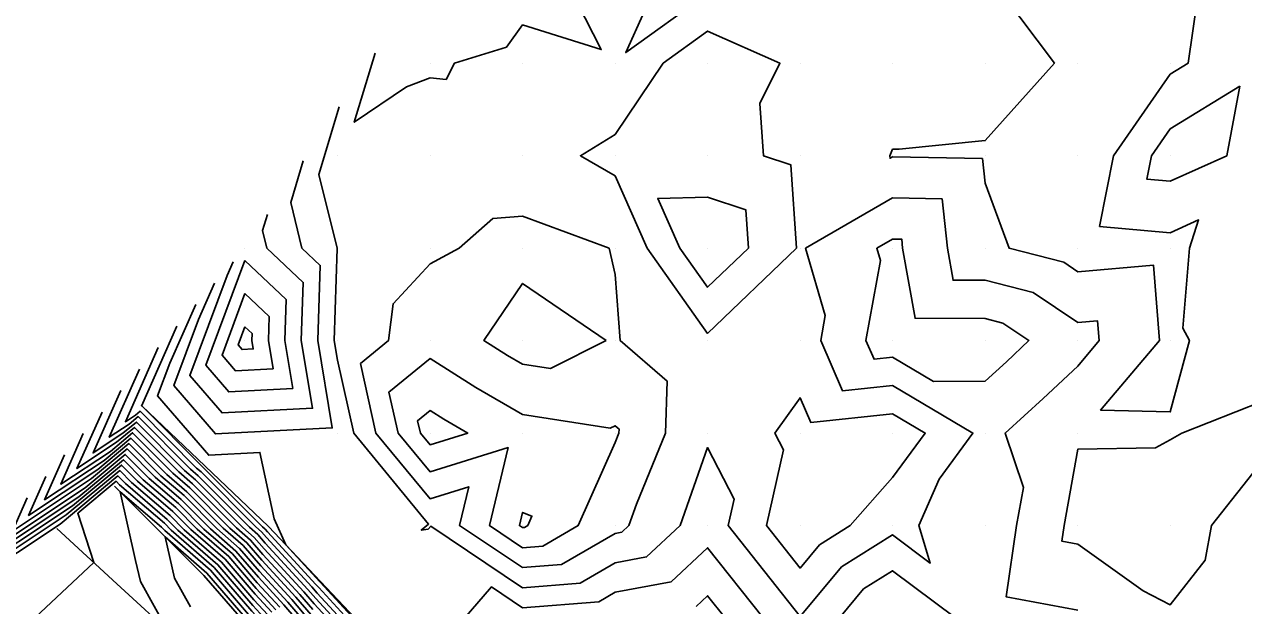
# Model space of a CAD drawing. Extents: x 2188792 to 2191981, y 386090 to 389710.
# Drawn here: x 2189556.4 to 2189688.2, y 387261.5 to 387324.4 of the extents above; entities that cross this region are included whole.
import ezdxf

# ---------------------------------------------------------------- set-up
doc = ezdxf.new("R2010")
doc.units = 0
for name, color, linetype in [('DTM Contours Major', 7, 'Continuous'), ('DTM Contours Minor', 7, 'Continuous'), ('Exist DTM QL2 LIDAR Elevation Point', 7, 'Continuous'), ('PH Exist DTM Breakline', 7, 'Continuous')]:
    doc.layers.add(name, color=color, linetype=linetype)

msp = doc.modelspace()

# ---------------------------------------------------------------- linework, layer by layer
at = {"layer": 'DTM Contours Major'}
for points in [[(2189576.93, 387296.37), (2189575.2, 387292.45), (2189572.53, 387285.28), (2189577.03, 387280.05), (2189589.67, 387280.71), (2189588.09, 387290.15), (2189588.36, 387298.29), (2189586.39, 387300.15), (2189585.17, 387305.1), (2189586.53, 387309.61)], [(2189630.23, 387305.67), (2189624.84, 387305.54), (2189627.22, 387300.15), (2189630.23, 387295.92), (2189634.65, 387300.15), (2189634.37, 387304.29), (2189630.23, 387305.67)], [(2189654.65, 387285.73), (2189660.23, 387285.77), (2189662.53, 387287.85), (2189664.96, 387290.15), (2189662.14, 387292.05), (2189660.23, 387292.54), (2189652.65, 387292.57), (2189651.31, 387300.15), (2189651.21, 387301.13), (2189650.23, 387301.14), (2189648.51, 387300.15), (2189648.9, 387298.82), (2189647.35, 387290.15), (2189648.22, 387288.14), (2189650.23, 387288.35), (2189654.65, 387285.73)], [(2189566.81, 387284.75), (2189563.82, 387278), (2189567.04, 387280.13), (2189568.49, 387281.34), (2189573.71, 387276.09), (2189574.87, 387275.09), (2189580, 387269.93), (2189581.23, 387268.87), (2189582.29, 387267.63), (2189586.6, 387262.96), (2189587.71, 387261.66), (2189591.95, 387257.05)], [(2189556.68, 387273.13), (2189555.09, 387269.55), (2189563.64, 387275.22), (2189567.49, 387278.43), (2189570.51, 387275.38), (2189573.35, 387272.95), (2189576.49, 387269.8), (2189579.26, 387267.39), (2189581.69, 387264.56), (2189584.43, 387261.58), (2189586.89, 387258.71)], [(2189582.26, 387260.21), (2189581.08, 387261.49), (2189577.3, 387265.9), (2189572.97, 387269.66), (2189571.82, 387270.81), (2189567.32, 387274.68), (2189566.5, 387275.51), (2189560.24, 387270.3), (2189546.37, 387261.1)], [(2189636.24, 387260.15), (2189630.23, 387267.74), (2189626.31, 387264.07), (2189620.23, 387262.95), (2189618.46, 387261.91), (2189610.23, 387261.26), (2189606.87, 387263.51), (2189603.23, 387259.28)], [(2189657.03, 387260.15), (2189650.23, 387265.26), (2189647.09, 387263.29), (2189644.47, 387260.15)]]:
    msp.add_lwpolyline(points, dxfattribs=at)
at = {"layer": 'DTM Contours Minor'}
for points in [[(2189594.29, 387321.25), (2189592.04, 387313.78), (2189597.7, 387317.62), (2189600.23, 387318.57), (2189601.97, 387318.4), (2189602.86, 387320.15), (2189608.49, 387321.89), (2189610.23, 387324.3), (2189618.74, 387321.64), (2189614.4, 387330.15)], [(2189625.36, 387330.15), (2189621.39, 387321.32), (2189630.23, 387327.71)], [(2189660.23, 387330.14), (2189667.71, 387320.15), (2189660.23, 387311.79), (2189650.93, 387310.85), (2189650.23, 387310.85), (2189649.92, 387310.15), (2189649.96, 387309.88), (2189650.23, 387310.04), (2189659.94, 387309.85), (2189660.23, 387307.17), (2189662.81, 387300.15), (2189668.72, 387298.63), (2189670.23, 387297.61), (2189678.41, 387298.32), (2189679.06, 387290.15), (2189672.71, 387282.63), (2189680.23, 387282.44), (2189682.3, 387290.15), (2189681.59, 387291.51), (2189682.32, 387300.15), (2189683.3, 387303.21), (2189680.23, 387301.83), (2189672.59, 387302.5), (2189674.09, 387310.15), (2189680.23, 387318.97), (2189682.16, 387320.15), (2189683.19, 387327.2)], [(2189639.83, 387300.15), (2189639.24, 387309.16), (2189636.26, 387310.15), (2189635.87, 387315.79), (2189638.04, 387320.15), (2189630.23, 387323.63), (2189625.42, 387320.15), (2189620.23, 387312.44), (2189616.49, 387310.15), (2189620.23, 387307.97), (2189623.69, 387300.15), (2189630.23, 387290.94), (2189639.83, 387300.15)], [(2189687.76, 387317.67), (2189680.23, 387313.07), (2189678.2, 387310.15), (2189677.7, 387307.62), (2189680.23, 387307.4), (2189686.35, 387310.15), (2189687.76, 387317.67)], [(2189670.23, 387260.99), (2189662.51, 387262.43), (2189663.63, 387270.15), (2189664.36, 387274.27), (2189662.38, 387280.15), (2189666.5, 387283.88), (2189670.23, 387287.4), (2189672.55, 387290.15), (2189672.38, 387292.29), (2189670.23, 387292.11), (2189665.43, 387295.34), (2189660.23, 387296.68), (2189656.77, 387296.69), (2189656.16, 387300.15), (2189655.57, 387305.49), (2189650.23, 387305.59), (2189640.82, 387300.15), (2189642.94, 387292.86), (2189642.46, 387290.15), (2189644.8, 387284.72), (2189650.23, 387285.3), (2189658.91, 387280.15), (2189655.26, 387275.17), (2189653.06, 387270.15), (2189654.3, 387266.08), (2189650.23, 387269.14), (2189644.7, 387265.67), (2189640.23, 387260.3), (2189632.45, 387270.15), (2189633.09, 387273.01), (2189630.23, 387278.58), (2189627.26, 387270.15), (2189623.63, 387266.75), (2189620.23, 387266.12), (2189616.45, 387263.92), (2189610.23, 387263.42), (2189600.3, 387270.07), (2189600.02, 387269.74), (2189599.28, 387269.66), (2189600.08, 387270.3), (2189592, 387280.15), (2189590.23, 387288.03), (2189589.87, 387290.15), (2189590.2, 387300.13), (2189590.18, 387300.15), (2189588.21, 387308.14), (2189590.41, 387315.43)], [(2189578.96, 387298.69), (2189578.29, 387297.19), (2189574.27, 387286.38), (2189577.75, 387282.33), (2189587.53, 387282.84), (2189586.31, 387290.15), (2189586.52, 387296.45), (2189582.6, 387300.15), (2189582.13, 387302.05), (2189582.65, 387303.79)], [(2189620.95, 387269.43), (2189621.72, 387270.15), (2189622.53, 387272.45), (2189625.69, 387280.15), (2189625.86, 387285.78), (2189620.79, 387290.15), (2189620.23, 387297.29), (2189619.58, 387300.15), (2189610.23, 387303.62), (2189607.01, 387303.36), (2189603.39, 387300.15), (2189600.23, 387298.45), (2189596.24, 387294.14), (2189595.73, 387290.15), (2189592.7, 387287.67), (2189594.39, 387280.15), (2189600.23, 387273.04), (2189604.42, 387274.34), (2189603.42, 387270.15), (2189610.23, 387265.59), (2189614.45, 387265.93), (2189620.23, 387269.29), (2189620.95, 387269.43)], [(2189580.22, 387298.81), (2189576.01, 387287.48), (2189578.47, 387284.61), (2189585.4, 387284.98), (2189584.53, 387290.15), (2189584.68, 387294.61), (2189580.22, 387298.81)], [(2189668.78, 387270.15), (2189670.23, 387278.4), (2189678.64, 387278.55), (2189680.23, 387279.43), (2189681.5, 387280.15), (2189690.23, 387283.62), (2189696.73, 387290.15), (2189700.24, 387292.7), (2189708.08, 387298), (2189702.24, 387290.15), (2189704.09, 387284.01), (2189704.15, 387280.15), (2189700.24, 387275.95), (2189695.05, 387274.96), (2189690.23, 387277.18), (2189684.68, 387270.15), (2189683.99, 387266.39), (2189680.23, 387261.58), (2189677.31, 387263.07), (2189670.23, 387268.13), (2189668.53, 387268.45), (2189668.78, 387270.15)], [(2189580.22, 387295.24), (2189577.75, 387288.58), (2189579.2, 387286.9), (2189583.26, 387287.11), (2189582.76, 387290.15), (2189582.84, 387292.77), (2189580.22, 387295.24)], [(2189619.26, 387290.15), (2189610.23, 387296.34), (2189606.05, 387290.15), (2189608.61, 387288.53), (2189610.23, 387287.6), (2189613.25, 387287.12), (2189619.26, 387290.15)], [(2189574.91, 387294.05), (2189572.11, 387287.72), (2189570.79, 387284.18), (2189576.31, 387277.76), (2189581.84, 387278.05), (2189583.38, 387270.86), (2189584.65, 387268.05), (2189588.33, 387264.06), (2189588.37, 387264.02), (2189593.85, 387258.06)], [(2189572.88, 387291.72), (2189569.05, 387283.07), (2189569.07, 387283.08), (2189569.09, 387283.09), (2189575.63, 387276.51), (2189575.79, 387276.37), (2189582.11, 387270.01), (2189582.4, 387269.76), (2189582.66, 387269.47), (2189587.9, 387263.78), (2189588.2, 387263.43), (2189593.38, 387257.81)], [(2189580.22, 387291.66), (2189579.49, 387289.68), (2189579.92, 387289.18), (2189581.13, 387289.25), (2189580.98, 387290.15), (2189581, 387290.93), (2189580.22, 387291.66)], [(2189570.86, 387289.4), (2189567.3, 387281.38), (2189568.4, 387282.1), (2189568.89, 387282.51), (2189574.99, 387276.37), (2189575.48, 387275.94), (2189581.41, 387269.99), (2189582.01, 387269.47), (2189582.54, 387268.85), (2189587.47, 387263.51), (2189588.04, 387262.84), (2189592.9, 387257.56)], [(2189612.44, 387267.93), (2189616.25, 387270.15), (2189620.23, 387279.13), (2189620.64, 387280.15), (2189620.66, 387280.58), (2189620.23, 387280.95), (2189619.7, 387280.68), (2189610.23, 387282.16), (2189605.17, 387285.09), (2189600.23, 387288.21), (2189595.79, 387284.58), (2189596.79, 387280.15), (2189600.23, 387275.96), (2189608.66, 387278.58), (2189606.66, 387270.15), (2189610.23, 387267.75), (2189612.44, 387267.93)], [(2189568.83, 387287.08), (2189565.56, 387279.69), (2189567.72, 387281.12), (2189568.69, 387281.93), (2189574.35, 387276.23), (2189575.18, 387275.51), (2189580.71, 387269.96), (2189581.62, 387269.17), (2189582.42, 387268.24), (2189587.03, 387263.23), (2189587.88, 387262.25), (2189592.43, 387257.3)], [(2189642.32, 387268.06), (2189645.65, 387270.15), (2189650.23, 387275.34), (2189653.76, 387280.15), (2189650.23, 387282.24), (2189641.38, 387281.3), (2189640.23, 387283.97), (2189637.51, 387280.15), (2189638.43, 387278.35), (2189636.6, 387270.15), (2189640.23, 387265.55), (2189642.32, 387268.06)], [(2189564.78, 387282.43), (2189562.07, 387276.31), (2189566.36, 387279.15), (2189568.29, 387280.76), (2189573.07, 387275.94), (2189574.57, 387274.66), (2189579.3, 387269.91), (2189580.83, 387268.58), (2189582.17, 387267.01), (2189586.16, 387262.68), (2189587.55, 387261.07)], [(2189599.19, 387280.15), (2189598.88, 387281.49), (2189600.23, 387282.59), (2189601.72, 387281.64), (2189604.31, 387280.15), (2189600.23, 387278.88), (2189599.19, 387280.15)], [(2189560.73, 387277.78), (2189558.58, 387272.93), (2189565, 387277.19), (2189567.89, 387279.59), (2189571.79, 387275.66), (2189573.96, 387273.8), (2189577.89, 387269.85), (2189580.05, 387267.98), (2189581.93, 387265.78), (2189585.3, 387262.13), (2189587.22, 387259.89)], [(2189562.76, 387280.1), (2189560.33, 387274.62), (2189565.68, 387278.17), (2189568.09, 387280.18), (2189572.43, 387275.8), (2189574.26, 387274.23), (2189578.6, 387269.88), (2189580.44, 387268.28), (2189582.05, 387266.4), (2189585.73, 387262.41), (2189587.38, 387260.48)], [(2189558.71, 387275.46), (2189556.84, 387271.24), (2189564.32, 387276.2), (2189567.69, 387279.01), (2189571.15, 387275.52), (2189573.65, 387273.38), (2189577.19, 387269.83), (2189579.65, 387267.68), (2189581.81, 387265.17), (2189584.86, 387261.86), (2189587.05, 387259.3)], [(2189583.56, 387261.04), (2189581.44, 387263.33), (2189578.48, 387266.79), (2189575.08, 387269.75), (2189572.74, 387272.09), (2189569.24, 387275.1), (2189567.09, 387277.26), (2189562.28, 387273.25), (2189551.61, 387266.17)], [(2189553.35, 387267.86), (2189562.96, 387274.24), (2189567.29, 387277.84), (2189569.88, 387275.24), (2189573.04, 387272.52), (2189575.78, 387269.77), (2189578.87, 387267.09), (2189581.56, 387263.94), (2189583.99, 387261.31)], [(2189582.69, 387260.49), (2189581.2, 387262.1), (2189577.69, 387266.2), (2189573.67, 387269.69), (2189572.13, 387271.24), (2189567.96, 387274.82), (2189566.69, 387276.09), (2189560.92, 387271.29), (2189548.12, 387262.79)], [(2189583.12, 387260.76), (2189581.32, 387262.72), (2189578.08, 387266.5), (2189574.38, 387269.72), (2189572.43, 387271.67), (2189568.6, 387274.96), (2189566.89, 387276.68), (2189561.6, 387272.27), (2189549.86, 387264.48)], [(2189610.42, 387231.27), (2189605.26, 387235.91), (2189604.66, 387236.54), (2189599.52, 387241.16), (2189598.9, 387241.82), (2189593.12, 387247.72), (2189592.34, 387248.55), (2189586.73, 387254.27), (2189585.9, 387255.17), (2189581.82, 387259.94), (2189580.96, 387260.88), (2189576.9, 387265.61), (2189572.26, 387269.64), (2189571.52, 387270.39), (2189566.68, 387274.54), (2189566.3, 387274.93), (2189562.16, 387271.48), (2189563.89, 387266.14), (2189554.66, 387257.48)], [(2189580.84, 387260.26), (2189576.51, 387265.31), (2189571.56, 387269.61), (2189571.22, 387269.96), (2189566.73, 387273.81), (2189568.41, 387266.38), (2189568.93, 387264.08), (2189571.91, 387258.76)], [(2189610.44, 387269.94), (2189610.8, 387270.15), (2189611.25, 387271.17), (2189610.23, 387271.57), (2189609.89, 387270.15), (2189610.23, 387269.92), (2189610.44, 387269.94)], [(2189580.71, 387259.65), (2189576.12, 387265.01), (2189571.59, 387268.94), (2189572.61, 387264.45), (2189574.35, 387261.34)], [(2189632.13, 387260.15), (2189630.23, 387262.55), (2189628.99, 387261.39)]]:
    msp.add_lwpolyline(points, dxfattribs=at)
at = {"layer": 'Exist DTM QL2 LIDAR Elevation Point'}
for p, q in [((2189600.23, 387320.15), (2189600.23, 387320.15)), ((2189610.23, 387320.15), (2189610.23, 387320.15)), ((2189620.23, 387320.15), (2189620.23, 387320.15)), ((2189630.23, 387320.15), (2189630.23, 387320.15)), ((2189640.23, 387320.15), (2189640.23, 387320.15)), ((2189650.23, 387320.15), (2189650.23, 387320.15)), ((2189660.23, 387320.15), (2189660.23, 387320.15)), ((2189670.23, 387320.15), (2189670.23, 387320.15)), ((2189680.23, 387320.15), (2189680.23, 387320.15)), ((2189590.23, 387310.15), (2189590.23, 387310.15)), ((2189600.23, 387310.15), (2189600.23, 387310.15)), ((2189610.23, 387310.15), (2189610.23, 387310.15)), ((2189620.23, 387310.15), (2189620.23, 387310.15)), ((2189630.23, 387310.15), (2189630.23, 387310.15)), ((2189640.23, 387310.15), (2189640.23, 387310.15)), ((2189650.23, 387310.15), (2189650.23, 387310.15)), ((2189660.23, 387310.15), (2189660.23, 387310.15)), ((2189670.23, 387310.15), (2189670.23, 387310.15)), ((2189680.23, 387310.15), (2189680.23, 387310.15)), ((2189580.22, 387300.15), (2189580.22, 387300.15)), ((2189590.23, 387300.15), (2189590.23, 387300.15)), ((2189600.23, 387300.15), (2189600.23, 387300.15)), ((2189610.23, 387300.15), (2189610.23, 387300.15)), ((2189620.23, 387300.15), (2189620.23, 387300.15)), ((2189630.23, 387300.15), (2189630.23, 387300.15)), ((2189640.23, 387300.15), (2189640.23, 387300.15)), ((2189650.23, 387300.15), (2189650.23, 387300.15)), ((2189660.23, 387300.15), (2189660.23, 387300.15)), ((2189670.23, 387300.15), (2189670.23, 387300.15)), ((2189680.23, 387300.15), (2189680.23, 387300.15)), ((2189580.22, 387290.15), (2189580.22, 387290.15)), ((2189590.23, 387290.15), (2189590.23, 387290.15)), ((2189600.23, 387290.15), (2189600.23, 387290.15)), ((2189610.23, 387290.15), (2189610.23, 387290.15)), ((2189620.23, 387290.15), (2189620.23, 387290.15)), ((2189630.23, 387290.15), (2189630.23, 387290.15)), ((2189640.23, 387290.15), (2189640.23, 387290.15)), ((2189650.23, 387290.15), (2189650.23, 387290.15)), ((2189660.23, 387290.15), (2189660.23, 387290.15)), ((2189670.23, 387290.15), (2189670.23, 387290.15)), ((2189680.23, 387290.15), (2189680.23, 387290.15)), ((2189590.23, 387280.15), (2189590.23, 387280.15)), ((2189600.23, 387280.15), (2189600.23, 387280.15)), ((2189610.23, 387280.15), (2189610.23, 387280.15)), ((2189620.23, 387280.15), (2189620.23, 387280.15)), ((2189630.23, 387280.15), (2189630.23, 387280.15)), ((2189640.23, 387280.15), (2189640.23, 387280.15)), ((2189650.23, 387280.15), (2189650.23, 387280.15)), ((2189660.23, 387280.15), (2189660.23, 387280.15)), ((2189670.23, 387280.15), (2189670.23, 387280.15)), ((2189680.23, 387280.15), (2189680.23, 387280.15)), ((2189600.23, 387270.15), (2189600.23, 387270.15)), ((2189610.23, 387270.15), (2189610.23, 387270.15)), ((2189620.23, 387270.15), (2189620.23, 387270.15)), ((2189630.23, 387270.15), (2189630.23, 387270.15)), ((2189640.23, 387270.15), (2189640.23, 387270.15)), ((2189650.23, 387270.15), (2189650.23, 387270.15)), ((2189660.23, 387270.15), (2189660.23, 387270.15)), ((2189670.23, 387270.15), (2189670.23, 387270.15)), ((2189680.23, 387270.15), (2189680.23, 387270.15))]:
    msp.add_line(p, q, dxfattribs=at)
at = {"layer": 'PH Exist DTM Breakline'}
for points in [[(2189691.6, 387173.38), (2189683.77, 387179.5), (2189675.94, 387185.63), (2189668.11, 387191.76), (2189660.33, 387197.81), (2189652.55, 387203.87), (2189646.39, 387209.09), (2189640.22, 387214.32), (2189634.06, 387219.55), (2189627.12, 387225.94), (2189620.17, 387232.32), (2189613.23, 387238.71), (2189606.82, 387245.19), (2189600.42, 387251.67), (2189594.01, 387258.14), (2189588.39, 387264.09), (2189582.77, 387270.04), (2189575.93, 387276.57), (2189569.09, 387283.11)], [(2189566.12, 387274.42), (2189570.95, 387269.59), (2189575.78, 387264.76), (2189580.62, 387259.18), (2189585.46, 387253.6), (2189592.09, 387247.16), (2189598.73, 387240.72), (2189604.43, 387235.61), (2189610.13, 387230.51), (2189615.83, 387225.4), (2189622.64, 387219.6), (2189629.44, 387213.81), (2189636.24, 387208.01), (2189643.18, 387202.8), (2189650.11, 387197.58), (2189657.05, 387192.36), (2189662.75, 387187.41), (2189668.46, 387182.46), (2189674.16, 387177.51), (2189680.91, 387172.49), (2189687.66, 387167.48), (2189694.41, 387162.46)], [(2189559.9, 387269.81), (2189566.39, 387263.84), (2189572.89, 387257.86), (2189579.39, 387251.88), (2189584.93, 387246.81), (2189590.48, 387241.73), (2189596.03, 387236.65), (2189601.58, 387231.57), (2189609.05, 387224.94), (2189616.53, 387218.31), (2189624.01, 387211.68), (2189630.19, 387206.73), (2189636.36, 387201.77), (2189642.54, 387196.82), (2189648.71, 387191.87), (2189654.99, 387186.68), (2189661.28, 387181.49), (2189667.56, 387176.31), (2189673.85, 387171.12), (2189680.12, 387166.91), (2189686.39, 387162.69), (2189692.66, 387158.48)]]:
    msp.add_lwpolyline(points, dxfattribs=at)

doc.saveas('drawing.dxf')
